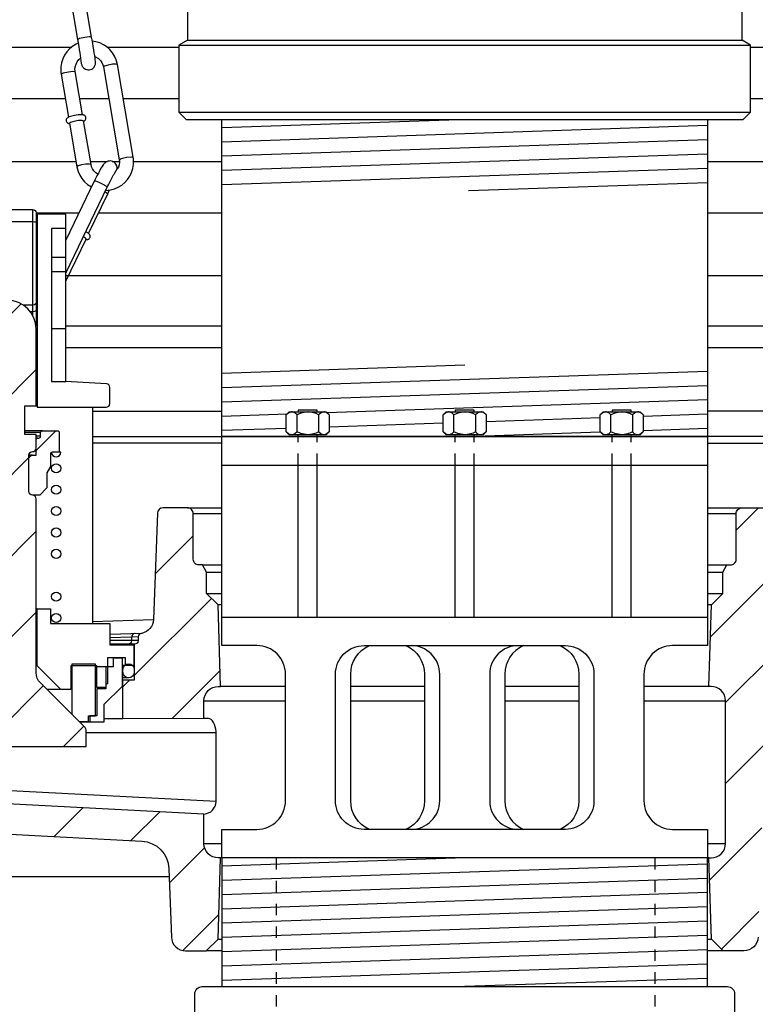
# Model space of a CAD drawing. Extents: x -285 to 5863, y 308 to 3178.
# Tile 521 of 622: x 5033 to 5039, y 966 to 974. Entities that reach past the tile are written whole.
import ezdxf

# ---------------------------------------------------------------- set-up
doc = ezdxf.new("R2010")
doc.units = 0
doc.header["$MEASUREMENT"] = 0
doc.header["$PDSIZE"] = 1
doc.linetypes.add('HIDDEN5', pattern=[0.05, 0.025, -0.025])
doc.layers.get('DEFPOINTS').update_dxf_attribs({"linetype": 'CONTINUOUS'})
for name, color, linetype in [('ADAPTOR', 3, 'CONTINUOUS'), ('DIM', 3, 'CONTINUOUS'), ('FILL-TUBE', 1, 'CONTINUOUS'), ('FRP-SUMP', 2, 'CONTINUOUS'), ('GALV-4-PIPE', 4, 'CONTINUOUS'), ('JACK SCREW', 3, 'CONTINUOUS'), ('MULTI-PORT-SPILL-BUCKET', 1, 'CONTINUOUS'), ('MULTI-PORT-SPILL-BUCKET-HATCH', 7, 'CONTINUOUS'), ('MULTI-PORT-SPILL-BUCKET-SHROUD', 1, 'CONTINUOUS'), ('THREADED-ADAPTOR', 4, 'CONTINUOUS')]:
    doc.layers.add(name, color=color, linetype=linetype)
doc.styles.add('SIMPLEX', font='simplex')
doc.dimstyles.new('DIM64', dxfattribs={"dimscale": 64, "dimtxt": 0.09375, "dimasz": 0.09375, "dimexe": 0.0625, "dimexo": 0.0625, "dimgap": 0.046875, "dimtad": 1, "dimdec": 4, "dimzin": 3, "dimdsep": 46, "dimlunit": 4, "dimtxsty": 'SIMPLEX', "dimcen": 0, "dimclrd": 256, "dimclre": 256, "dimclrt": 256, "dimadec": 0, "dimazin": 0, "dimtfac": 1, "dimtdec": 4, "dimtmove": 0, "dimatfit": 3, "dimfxl": 1, "dimfrac": 2, "dimtolj": 1, "dimtzin": 0, "dimarcsym": 0})
pattern_1 = [(45, (-2801.2371, -220.5046), (-0.35355339, 0.35355339), [])]

# ---------------------------------------------------------------- blocks, each defined once
blk = doc.blocks.new('*D53')
at = {"layer": 'DEFPOINTS', "color": 0, "transparency": 16777216}
for p in [(5440.2352, 978.296), (4823.4788, 978.0147), (4823.4788, 700.5233)]:
    blk.add_point(p, dxfattribs=at)
at = {"layer": 'DIM', "lineweight": -2, "transparency": 16777216}
for p, q in [((5440.2352, 974.296), (5440.2352, 696.5233)), ((4823.4788, 974.0147), (4823.4788, 696.5233)), ((5434.2352, 700.5233), (4829.4788, 700.5233))]:
    blk.add_line(p, q, dxfattribs=at)
at = {"layer": 'DIM', "transparency": 16777216}
for points in [[(4829.4788, 701.5233), (4829.4788, 699.5233), (4823.4788, 700.5233)], [(5434.2352, 701.5233), (5434.2352, 699.5233), (5440.2352, 700.5233)]]:
    blk.add_solid(points, dxfattribs=at)
at = {"layer": 'DIM', "transparency": 16777216, "insert": (5131.857, 708.0947), "char_height": 6, "attachment_point": 5, "style": 'SIMPLEX'}
blk.add_mtext('\\A1;51\'-4 3/4" (F.V. TANK SLAB)', dxfattribs=at)

msp = doc.modelspace()

# ---------------------------------------------------------------- hatches: boundary and pattern name
at = {"layer": 'MULTI-PORT-SPILL-BUCKET-HATCH', "linetype": 'Continuous'}
h = msp.add_hatch(dxfattribs=at)
h.set_pattern_fill('LINE', color=256, scale=4, angle=45, style=0)
h.set_pattern_definition(pattern_1)
edge = h.paths.add_edge_path()
edge.add_line((5032.47526, 971.50283), (5032.47526, 970.46059))
edge.add_arc((5032.50651, 970.46059), 0.03125, 180, 270.325228)
edge.add_arc((5032.50687, 970.39809), 0.03125, 0, 90.325228, ccw=False)
edge.add_line((5032.53812, 970.39809), (5032.53812, 970.07991))
edge.add_arc((5032.50687, 970.07991), 0.03125, 269.674772, 360, ccw=False)
edge.add_arc((5032.50651, 970.01741), 0.03125, 89.674772, 180)
edge.add_line((5032.47526, 970.01741), (5032.47526, 968.49499))
edge.add_arc((5032.35026, 968.49499), 0.125, -45.000035, 0, ccw=False)
edge.add_line((5032.43865, 968.40661), (5032.04763, 968.01559))
edge.add_arc((5032.06973, 967.99349), 0.03125, 134.999965, 180)
edge.add_line((5032.03848, 967.99349), (5032.03848, 967.84983))
edge.add_line((5032.03848, 967.84983), (5033.41275, 967.84983))
edge.add_line((5033.41275, 967.84983), (5033.41275, 967.99349))
edge.add_arc((5033.3815, 967.99349), 0.03125, 360, 405.000035)
edge.add_line((5033.40359, 968.01559), (5033.01258, 968.40661))
edge.add_arc((5033.10097, 968.49499), 0.125, 180, 225.000035, ccw=False)
edge.add_line((5032.97597, 968.49499), (5032.97597, 970.01741))
edge.add_arc((5032.94472, 970.01741), 0.03125, 0, 90.325228)
edge.add_arc((5032.94436, 970.07991), 0.03125, 180, 270.325228, ccw=False)
edge.add_line((5032.91311, 970.07991), (5032.91311, 970.39809))
edge.add_arc((5032.94436, 970.39809), 0.03125, 89.674772, 180, ccw=False)
edge.add_arc((5032.94472, 970.46059), 0.03125, 269.674772, 360)
edge.add_line((5032.97597, 970.46059), (5032.97597, 970.58026))
edge.add_line((5032.97597, 970.58026), (5032.87583, 970.58026))
edge.add_line((5032.87583, 970.58026), (5032.87583, 970.82954))
edge.add_line((5032.87583, 970.82954), (5032.97597, 970.82954))
edge.add_line((5032.97597, 970.82954), (5032.97597, 971.50283))
edge.add_arc((5032.72561, 971.50176), 0.25035, 0.244157, 179.755843)
h = msp.add_hatch(dxfattribs=at)
h.set_pattern_fill('LINE', color=256, scale=4, angle=45, style=0)
h.set_pattern_definition(pattern_1)
edge = h.paths.add_edge_path()
edge.add_line((5032.94436, 970.39809), (5032.97597, 970.39809))
edge.add_line((5032.97597, 970.39809), (5032.97597, 970.53267))
edge.add_arc((5032.99159, 970.53267), 0.01562, 90, 180, ccw=False)
edge.add_line((5032.99159, 970.5483), (5032.99869, 970.5483))
edge.add_arc((5032.99869, 970.56392), 0.01562, 270, 360)
edge.add_line((5033.01432, 970.56392), (5033.01432, 970.59553))
edge.add_arc((5033.02994, 970.59553), 0.01562, 90, 180, ccw=False)
edge.add_line((5033.02994, 970.61115), (5033.16275, 970.61115))
edge.add_arc((5033.16275, 970.59553), 0.01562, 0, 90, ccw=False)
edge.add_line((5033.17838, 970.59553), (5033.17838, 970.43928))
edge.add_arc((5033.16275, 970.43928), 0.01562, -90, 0, ccw=False)
edge.add_line((5033.16275, 970.42365), (5033.11623, 970.42365))
edge.add_arc((5033.11623, 970.40803), 0.01562, 90, 180)
edge.add_line((5033.10061, 970.40803), (5033.10061, 970.29901))
edge.add_line((5033.10061, 970.29901), (5033.06971, 970.24468))
edge.add_line((5033.06971, 970.24468), (5033.06971, 970.11151))
edge.add_line((5033.06971, 970.11151), (5033.00686, 970.04866))
edge.add_line((5033.00686, 970.04866), (5032.94436, 970.04866))
edge.add_arc((5032.94436, 970.07991), 0.03125, 180, 270, ccw=False)
edge.add_line((5032.91311, 970.07991), (5032.91311, 970.36684))
edge.add_arc((5032.94436, 970.36684), 0.03125, 90, 180, ccw=False)
h = msp.add_hatch(dxfattribs=at)
h.set_pattern_fill('LINE', color=256, scale=4, angle=45, style=0)
h.set_pattern_definition(pattern_1)
edge = h.paths.add_edge_path()
edge.add_arc((5034.56904, 967.00036), 0.125, 180, 270, ccw=False)
edge.add_line((5034.44404, 967.00036), (5034.44404, 967.25959))
edge.add_line((5034.44404, 967.25959), (5031.71919, 967.40025))
edge.add_arc((5031.72563, 967.52508), 0.125, 180, 267.044976, ccw=False)
edge.add_line((5031.60063, 967.52508), (5031.60063, 967.96879))
edge.add_arc((5031.72563, 967.96879), 0.125, 94.525391, 180, ccw=False)
edge.add_line((5031.71577, 968.0934), (5031.71569, 968.43256))
edge.add_line((5031.71569, 968.43256), (5031.61448, 968.43256))
edge.add_line((5031.61448, 968.43256), (5031.61448, 968.74577))
edge.add_line((5031.61448, 968.74577), (5031.47599, 968.74577))
edge.add_line((5031.47599, 968.74577), (5031.47599, 968.7511))
edge.add_line((5031.47599, 968.7511), (5031.47599, 968.75216))
edge.add_line((5031.47599, 968.75216), (5031.44296, 968.75536))
edge.add_line((5031.44296, 968.75536), (5031.41314, 968.76708))
edge.add_line((5031.41314, 968.76708), (5031.3865, 968.78519))
edge.add_line((5031.3865, 968.78519), (5031.36626, 968.81075))
edge.add_line((5031.36626, 968.81075), (5031.35241, 968.84058))
edge.add_line((5031.35241, 968.84058), (5031.34709, 968.87254))
edge.add_line((5031.34709, 968.87254), (5031.29065, 970.50181))
edge.add_arc((5031.22798, 970.49943), 0.06272, 2.173434, 90.189466)
edge.add_line((5031.22777, 970.56215), (5030.86023, 970.56215))
edge.add_line((5030.86023, 970.56215), (5030.78779, 970.4375))
edge.add_line((5030.78779, 970.4375), (5030.78779, 970.31286))
edge.add_line((5030.78779, 970.31286), (5030.96748, 970.31286))
edge.add_arc((5030.96712, 970.28126), 0.03161, -0.643124, 89.356876, ccw=False)
edge.add_line((5030.99873, 970.2809), (5030.99873, 968.94498))
edge.add_line((5030.99873, 968.94498), (5031.06904, 968.87467))
edge.add_line((5031.06904, 968.87467), (5031.06904, 968.73618))
edge.add_arc((5031.31832, 968.73618), 0.24929, 180, 255.438151)
edge.add_arc((5031.22561, 968.3739), 0.12467, -0.457939, 76.061689, ccw=False)
edge.add_line((5031.35028, 968.37291), (5031.35028, 967.39321))
edge.add_arc((5031.60028, 967.39321), 0.25, 180, 266.995515)
edge.add_line((5031.58718, 967.14356), (5033.90096, 967.02212))
edge.add_arc((5033.88786, 966.77246), 0.25, 1.999992, 86.995515, ccw=False)
edge.add_line((5034.1377, 966.78118), (5034.15858, 966.18349))
edge.add_arc((5034.2835, 966.18785), 0.125, 182, 270)
edge.add_line((5034.2835, 966.06285), (5034.46434, 966.06285))
edge.add_line((5034.46434, 966.06285), (5034.56719, 966.16572))
edge.add_line((5034.56719, 966.16572), (5034.58929, 966.87536))
h = msp.add_hatch(dxfattribs=at)
h.set_pattern_fill('LINE', color=256, scale=4, angle=45, style=0)
h.set_pattern_definition([(45, (-2937.03963, -192.00985), (-0.35355339, 0.35355339), [])])
edge = h.paths.add_edge_path()
edge.add_line((5042.45179, 968.94556), (5042.38154, 968.87536))
edge.add_line((5042.38154, 968.87536), (5042.35045, 968.796))
edge.add_line((5042.35045, 968.796), (5042.29461, 968.7317))
edge.add_line((5042.29461, 968.7317), (5042.22048, 968.6899))
edge.add_line((5042.22048, 968.6899), (5042.13656, 968.67538))
edge.add_line((5042.13656, 968.67538), (5039.62044, 968.67538))
edge.add_line((5039.62044, 968.67538), (5039.55689, 968.66703))
edge.add_line((5039.55689, 968.66703), (5039.49778, 968.64304))
edge.add_line((5039.49778, 968.64304), (5039.44669, 968.60509))
edge.add_line((5039.44669, 968.60509), (5039.40706, 968.55534))
edge.add_line((5039.40706, 968.55534), (5039.38112, 968.49715))
edge.add_line((5039.38112, 968.49715), (5039.37059, 968.43396))
edge.add_line((5039.37059, 968.43396), (5039.292, 966.18349))
edge.add_arc((5039.16708, 966.18785), 0.125, 270, 358, ccw=False)
edge.add_line((5039.16708, 966.06285), (5038.98624, 966.06285))
edge.add_line((5038.98624, 966.06285), (5038.88339, 966.16572))
edge.add_line((5038.88339, 966.16572), (5038.86129, 966.87536))
edge.add_line((5038.86129, 966.87536), (5038.88154, 966.87536))
edge.add_arc((5038.88154, 967.00036), 0.125, 270, 360)
edge.add_line((5039.00654, 967.00036), (5039.00654, 968.25036))
edge.add_arc((5038.88154, 968.25036), 0.125, 0, 90)
edge.add_line((5038.88154, 968.37536), (5038.86129, 968.37536))
edge.add_line((5038.86129, 968.37536), (5038.88349, 969.08826))
edge.add_line((5038.88349, 969.08826), (5038.98309, 969.18786))
edge.add_line((5038.98309, 969.18786), (5038.98309, 969.37536))
edge.add_line((5038.98309, 969.37536), (5039.01917, 969.43786))
edge.add_line((5039.01917, 969.43786), (5039.05029, 969.43786))
edge.add_arc((5039.05029, 969.48786), 0.05, 269.996427, 360.000659)
edge.add_line((5039.10029, 969.48786), (5039.10029, 969.88786))
edge.add_arc((5039.15029, 969.88786), 0.05, 89.996427, 180.000659, ccw=False)
edge.add_line((5039.15029, 969.93786), (5039.36451, 969.93786))
edge.add_arc((5039.36451, 969.88786), 0.05, 1.99832, 90.004096, ccw=False)
edge.add_line((5039.41448, 969.88961), (5039.44577, 968.99342))
edge.add_line((5039.44577, 968.99342), (5039.44623, 968.98783))
edge.add_line((5039.44623, 968.98783), (5039.44721, 968.9823))
edge.add_line((5039.44721, 968.9823), (5039.45026, 968.97266))
edge.add_line((5039.45026, 968.97266), (5039.45488, 968.96366))
edge.add_line((5039.45488, 968.96366), (5039.46094, 968.95558))
edge.add_line((5039.46094, 968.95558), (5039.46827, 968.94862))
edge.add_line((5039.46827, 968.94862), (5039.47667, 968.943))
edge.add_line((5039.47667, 968.943), (5039.48589, 968.93886))
edge.add_line((5039.48589, 968.93886), (5039.49567, 968.93633))
edge.add_line((5039.49567, 968.93633), (5039.50574, 968.93548))
edge.add_line((5039.50574, 968.93548), (5041.98525, 968.93548))
edge.add_line((5041.98525, 968.93548), (5041.99684, 968.93602))
edge.add_line((5041.99684, 968.93602), (5042.00834, 968.93763))
edge.add_line((5042.00834, 968.93763), (5042.02864, 968.94327))
edge.add_line((5042.02864, 968.94327), (5042.04771, 968.95221))
edge.add_line((5042.04771, 968.95221), (5042.065, 968.96426))
edge.add_line((5042.065, 968.96426), (5042.08005, 968.97903))
edge.add_line((5042.08005, 968.97903), (5042.09238, 968.99613))
edge.add_line((5042.09238, 968.99613), (5042.10168, 969.01504))
edge.add_line((5042.10168, 969.01504), (5042.10766, 969.03526))
edge.add_line((5042.10766, 969.03526), (5042.11018, 969.05619))
edge.add_line((5042.11018, 969.05619), (5042.16068, 970.50254))
edge.add_arc((5042.22315, 970.50036), 0.0625, 90, 178, ccw=False)
edge.add_line((5042.22315, 970.56286), (5042.59062, 970.56286))
edge.add_line((5042.59062, 970.56286), (5042.66279, 970.43786))
edge.add_line((5042.66279, 970.43786), (5042.66279, 970.31286))
edge.add_line((5042.66279, 970.31286), (5042.48304, 970.31286))
edge.add_arc((5042.48304, 970.28161), 0.03125, 90, 180)
edge.add_line((5042.45179, 970.28161), (5042.45179, 968.94556))
h = msp.add_hatch(dxfattribs=at)
h.set_pattern_fill('LINE', color=256, scale=4, angle=45, style=0)
h.set_pattern_definition(pattern_1)
h.paths.add_polyline_path([(5034.56709, 969.08826), (5034.46749, 969.18786), (5034.46749, 969.37536), (5034.43141, 969.43786), (5034.40029, 969.43786, -0.4142352), (5034.35029, 969.48786), (5034.35029, 969.88786, 0.4142352), (5034.30029, 969.93786), (5034.08607, 969.93786, 0.4040555), (5034.0361, 969.88961), (5034.00405, 968.9717, -0.3783096), (5033.88721, 968.83703, 0.3026228), (5033.868, 968.80819), (5033.868, 968.77595, -0.4142136), (5033.83675, 968.7447), (5033.83675, 968.43256), (5033.73554, 968.43256), (5033.73546, 968.0934), (5034.44404, 968.09379), (5034.44404, 968.25036, -0.4142136), (5034.56904, 968.37536), (5034.58929, 968.37536)])

# ---------------------------------------------------------------- linework, layer by layer
at = {"layer": 'ADAPTOR', "color": 7}
for p, q in [((5034.22529, 973.98435), (5039.22529, 973.98435)), ((5034.29901, 974.02709), (5039.15157, 974.02709)), ((5034.22529, 973.39781), (5039.22529, 973.39781))]:
    msp.add_line(p, q, dxfattribs=at)
at = {"layer": 'ADAPTOR', "linetype": 'Continuous'}
for points in [[(5034.29901, 974.9523), (5034.29901, 974.02709), (5034.22529, 973.98435), (5034.22529, 973.39781), (5034.28779, 973.33531)], [(5034.28779, 973.33531), (5039.16279, 973.33531), (5039.22529, 973.39781), (5039.22529, 973.98435), (5039.15157, 974.02709), (5039.15157, 974.9523)]]:
    msp.add_lwpolyline(points, dxfattribs=at)
at = {"layer": 'FILL-TUBE', "linetype": 'HIDDEN5'}
msp.add_line((5035.07518, 966.87536), (5035.07518, 911.11269), dxfattribs=at)
at = {"layer": 'FILL-TUBE', "color": 1, "linetype": 'HIDDEN5'}
msp.add_line((5038.38964, 966.87536), (5038.38964, 805.27328), dxfattribs=at)
at = {"layer": 'FRP-SUMP', "color": 7, "linetype": 'Continuous'}
msp.add_line((5029.72529, 966.71159), (5034.14013, 966.71159), dxfattribs=at)
at = {"layer": 'GALV-4-PIPE', "color": 7}
for p, q in [((5036.75996, 973.33531), (5034.60029, 973.26257)), ((5038.85029, 973.28065), (5034.60029, 973.1375)), ((5038.85029, 973.15558), (5034.60029, 973.01243)), ((5038.85029, 973.03051), (5034.60029, 972.88735)), ((5038.85029, 972.90544), (5034.60029, 972.76228)), ((5038.85029, 972.78037), (5036.75996, 972.70996)), ((5034.60029, 971.11602), (5036.72529, 971.1876)), ((5034.60029, 970.99095), (5038.85029, 971.1341)), ((5034.60029, 970.86588), (5038.85029, 971.00903)), ((5035.51957, 970.77177), (5038.85029, 970.88396)), ((5034.60029, 970.74081), (5035.17273, 970.76009)), ((5036.91279, 970.69363), (5037.91109, 970.72725)), ((5038.28609, 970.73988), (5038.85029, 970.75889)), ((5034.60029, 970.61573), (5035.16449, 970.63474)), ((5035.53949, 970.64737), (5036.53779, 970.681)), ((5038.28609, 970.61481), (5038.85029, 970.63382)), ((5036.81904, 970.5654), (5037.91109, 970.60218))]:
    msp.add_line(p, q, dxfattribs=at)
at = {"layer": 'GALV-4-PIPE', "linetype": 'Continuous'}
msp.add_lwpolyline([(5034.60029, 970.56224), (5034.60029, 973.33531), (5038.85029, 973.33531), (5038.85029, 970.56224)], close=True, dxfattribs=at)
at = {"layer": 'JACK SCREW', "color": 2, "linetype": 'Continuous'}
for p, q in [((5035.25824, 970.60117), (5035.25824, 970.75185)), ((5035.44574, 970.75185), (5035.44574, 970.60117)), ((5036.63154, 970.60117), (5036.63154, 970.75185)), ((5036.81904, 970.75185), (5036.81904, 970.60117)), ((5038.00484, 970.60117), (5038.00484, 970.75185)), ((5038.19234, 970.75185), (5038.19234, 970.60117)), ((5035.26811, 970.56224), (5035.26811, 970.57605)), ((5035.43587, 970.56224), (5035.43587, 970.57605)), ((5036.64141, 970.56224), (5036.64141, 970.57605)), ((5036.80917, 970.56224), (5036.80917, 970.57605)), ((5038.01471, 970.56224), (5038.01471, 970.57605)), ((5038.18247, 970.56224), (5038.18247, 970.57605)), ((5035.26811, 968.98247), (5035.26811, 970.3121)), ((5035.43587, 968.98247), (5035.43587, 970.3121)), ((5036.64141, 968.98247), (5036.64141, 970.3121)), ((5036.80917, 968.98247), (5036.80917, 970.3121)), ((5038.01471, 968.98247), (5038.01471, 970.3121)), ((5038.18247, 968.98247), (5038.18247, 970.3121))]:
    msp.add_line(p, q, dxfattribs=at)
at = {"layer": 'JACK SCREW', "color": 1, "linetype": 'HIDDEN5', "ltscale": 0.25}
for p, q in [((5035.26811, 970.3121), (5035.26811, 970.56224)), ((5035.43587, 970.3121), (5035.43587, 970.56224)), ((5036.64141, 970.3121), (5036.64141, 970.56224)), ((5036.80917, 970.3121), (5036.80917, 970.56224)), ((5038.01471, 970.3121), (5038.01471, 970.56224)), ((5038.18247, 970.3121), (5038.18247, 970.56224))]:
    msp.add_line(p, q, dxfattribs=at)
at = {"layer": 'JACK SCREW', "linetype": 'Continuous'}
for p, q in [((5034.60029, 970.3121), (5038.85029, 970.3121)), ((5034.60029, 968.98247), (5038.85029, 968.98247))]:
    msp.add_line(p, q, dxfattribs=at)
at = {"layer": 'JACK SCREW', "color": 2, "linetype": 'Continuous'}
for points in [[(5035.43587, 970.77697), (5035.43587, 970.79304), (5035.26811, 970.79304), (5035.26811, 970.77697)], [(5036.80917, 970.77697), (5036.80917, 970.79304), (5036.64141, 970.79304), (5036.64141, 970.77697)], [(5038.18247, 970.77697), (5038.18247, 970.79304), (5038.01471, 970.79304), (5038.01471, 970.77697)], [(5035.53949, 970.75185), (5035.51995, 970.76801), (5035.4985, 970.77697), (5035.49261, 970.77697), (5035.49261, 970.77697), (5035.46825, 970.76982), (5035.44574, 970.75185), (5035.42469, 970.76144), (5035.39193, 970.77213), (5035.35675, 970.7769), (5035.35199, 970.77697), (5035.29158, 970.7661), (5035.25824, 970.75185), (5035.2387, 970.76801), (5035.21725, 970.77697), (5035.21136, 970.77697), (5035.187, 970.76982), (5035.16449, 970.75185)], [(5036.91279, 970.75185), (5036.89325, 970.76801), (5036.8718, 970.77697), (5036.86592, 970.77697), (5036.86592, 970.77697), (5036.84155, 970.76982), (5036.81904, 970.75185), (5036.79799, 970.76144), (5036.76523, 970.77213), (5036.73005, 970.7769), (5036.72529, 970.77697), (5036.66488, 970.7661), (5036.63154, 970.75185), (5036.612, 970.76801), (5036.59055, 970.77697), (5036.58467, 970.77697), (5036.5603, 970.76982), (5036.53779, 970.75185)], [(5038.28609, 970.75185), (5038.26655, 970.76801), (5038.2451, 970.77697), (5038.23922, 970.77697), (5038.23922, 970.77697), (5038.21485, 970.76982), (5038.19234, 970.75185), (5038.1713, 970.76144), (5038.13854, 970.77213), (5038.10336, 970.7769), (5038.09859, 970.77697), (5038.03818, 970.7661), (5038.00484, 970.75185), (5037.9853, 970.76801), (5037.96385, 970.77697), (5037.95797, 970.77697), (5037.9336, 970.76982), (5037.91109, 970.75185)], [(5035.53949, 970.60117), (5035.51995, 970.58501), (5035.4985, 970.57605), (5035.49261, 970.57605), (5035.49261, 970.57605), (5035.46825, 970.5832), (5035.44574, 970.60117), (5035.42469, 970.59158), (5035.39193, 970.58089), (5035.35675, 970.57612), (5035.35199, 970.57605), (5035.29158, 970.58692), (5035.25824, 970.60117), (5035.2387, 970.58501), (5035.21725, 970.57605), (5035.21136, 970.57605), (5035.187, 970.5832), (5035.16449, 970.60117)], [(5036.91279, 970.60117), (5036.89325, 970.58501), (5036.8718, 970.57605), (5036.86592, 970.57605), (5036.86592, 970.57605), (5036.84155, 970.5832), (5036.81904, 970.60117), (5036.79799, 970.59158), (5036.76523, 970.58089), (5036.73005, 970.57612), (5036.72529, 970.57605), (5036.66488, 970.58692), (5036.63154, 970.60117), (5036.612, 970.58501), (5036.59055, 970.57605), (5036.58467, 970.57605), (5036.5603, 970.5832), (5036.53779, 970.60117)], [(5038.28609, 970.60117), (5038.26655, 970.58501), (5038.2451, 970.57605), (5038.23922, 970.57605), (5038.23922, 970.57605), (5038.21485, 970.5832), (5038.19234, 970.60117), (5038.1713, 970.59158), (5038.13854, 970.58089), (5038.10336, 970.57612), (5038.09859, 970.57605), (5038.03818, 970.58692), (5038.00484, 970.60117), (5037.9853, 970.58501), (5037.96385, 970.57605), (5037.95797, 970.57605), (5037.9336, 970.5832), (5037.91109, 970.60117)]]:
    msp.add_lwpolyline(points, dxfattribs=at)
for points in [[(5035.18961, 970.57605), (5035.16449, 970.60117), (5035.16449, 970.75185), (5035.18961, 970.77697), (5035.51437, 970.77697), (5035.53949, 970.75185), (5035.53949, 970.60117), (5035.51437, 970.57605)], [(5036.56291, 970.57605), (5036.53779, 970.60117), (5036.53779, 970.75185), (5036.56291, 970.77697), (5036.88767, 970.77697), (5036.91279, 970.75185), (5036.91279, 970.60117), (5036.88767, 970.57605)], [(5037.93621, 970.57605), (5037.91109, 970.60117), (5037.91109, 970.75185), (5037.93621, 970.77697), (5038.26097, 970.77697), (5038.28609, 970.75185), (5038.28609, 970.60117), (5038.26097, 970.57605)]]:
    msp.add_lwpolyline(points, close=True, dxfattribs=at)
at = {"layer": 'JACK SCREW', "linetype": 'Continuous'}
for points in [[(5038.85029, 970.56224), (5038.85029, 968.73247), (5038.54331, 968.73247, 0.4142136), (5038.29331, 968.48247), (5038.29331, 967.37536, 0.4142136), (5038.54331, 967.12536), (5038.85029, 967.12536), (5038.85029, 966.87536), (5034.60029, 966.87536), (5034.60029, 967.12536), (5034.90727, 967.12536, 0.4142136), (5035.15727, 967.37536), (5035.15727, 968.48247, 0.4142136), (5034.90727, 968.73247), (5034.60029, 968.73247), (5034.60029, 970.56224), (5038.85029, 970.56224)], [(5035.88934, 967.12536, -0.2981654), (5035.72793, 967.37536), (5035.72793, 968.48247, -0.2981654), (5035.88934, 968.73247)], [(5037.56124, 968.73247, -0.2981654), (5037.72265, 968.48247), (5037.72265, 967.37536, -0.2981654), (5037.56124, 967.12536)]]:
    msp.add_lwpolyline(points, format="xyb", dxfattribs=at)
msp.add_lwpolyline([(5037.60581, 968.73247, -0.4142136), (5037.85581, 968.48247), (5037.85581, 967.37536, -0.4142136), (5037.60581, 967.12536), (5035.84477, 967.12536, -0.4142136), (5035.59477, 967.37536), (5035.59477, 968.48247, -0.4142136), (5035.84477, 968.73247)], format="xyb", close=True, dxfattribs=at)
at = {"layer": 'JACK SCREW', "color": 1, "linetype": 'Continuous'}
for points in [[(5036.21197, 968.73247, -0.2981654), (5036.37337, 968.48247), (5036.37337, 967.37536, -0.2981654), (5036.21197, 967.12536)], [(5036.25654, 967.12536, 0.4142136), (5036.50654, 967.37536), (5036.50654, 968.48247, 0.4142136), (5036.25654, 968.73247)], [(5037.19404, 968.73247, 0.4142136), (5036.94404, 968.48247), (5036.94404, 967.37536, 0.4142136), (5037.19404, 967.12536)], [(5037.23861, 968.73247, 0.2981654), (5037.07721, 968.48247), (5037.07721, 967.37536, 0.2981654), (5037.23861, 967.12536)]]:
    msp.add_lwpolyline(points, format="xyb", dxfattribs=at)
at = {"layer": 'MULTI-PORT-SPILL-BUCKET', "color": 1, "linetype": 'Continuous'}
for p, q in [((5033.39138, 973.31919), (5033.3915, 973.31925)), ((5033.1102, 972.1303), (5033.2359, 972.1303)), ((5033.1102, 972.00353), (5033.2359, 972.00353)), ((5033.2359, 971.50389), (5033.1102, 971.50389)), ((5033.46814, 970.81782), (5033.46814, 968.92687))]:
    msp.add_line(p, q, dxfattribs=at)
at = {"layer": 'MULTI-PORT-SPILL-BUCKET', "linetype": 'Continuous'}
for p, q in [((5032.94472, 972.54791), (5032.94472, 971.62289)), ((5033.19075, 970.42365), (5033.16275, 970.42365)), ((5033.73554, 968.43256), (5033.72702, 968.43256))]:
    msp.add_line(p, q, dxfattribs=at)
at = {"layer": 'MULTI-PORT-SPILL-BUCKET', "color": 7, "linetype": 'Continuous'}
for p, q in [((5032.98555, 972.38598), (5032.97597, 972.38598)), ((5032.98555, 972.35402), (5032.97597, 972.35402)), ((5032.97597, 972.02164), (5032.98555, 972.02164)), ((5032.97597, 971.98968), (5032.98555, 971.98968)), ((5032.98555, 971.87889), (5032.97597, 971.87889)), ((5032.97597, 971.62853), (5032.98555, 971.62853)), ((5032.97597, 971.50389), (5032.98555, 971.50389)), ((5032.98555, 971.47193), (5032.97597, 971.47193)), ((5032.97597, 971.07244), (5032.98342, 971.07244)), ((5032.98342, 971.07244), (5032.98555, 971.07244)), ((5032.97597, 970.82954), (5032.98555, 970.82954)), ((5033.02994, 970.61115), (5032.87583, 970.61115)), ((5033.01432, 970.59553), (5032.87583, 970.59553)), ((5033.01432, 970.56392), (5032.97597, 970.56392)), ((5032.99159, 970.5483), (5032.97597, 970.5483)), ((5033.46814, 970.56286), (5034.60029, 970.56224)), ((5042.80033, 970.56286), (5038.85029, 970.56286)), ((5034.60029, 970.50254), (5033.46814, 970.50254)), ((5038.85029, 970.50254), (5042.16068, 970.50254)), ((5032.94436, 970.39809), (5032.91311, 970.39809)), ((5034.30029, 969.93786), (5034.60029, 969.93786)), ((5038.85029, 969.93786), (5039.15029, 969.93786)), ((5034.35029, 969.88786), (5034.60029, 969.88786)), ((5038.85029, 969.88786), (5039.10029, 969.88786)), ((5034.43141, 969.43786), (5034.60029, 969.43786)), ((5038.85029, 969.43786), (5039.01917, 969.43786)), ((5034.46749, 969.37536), (5034.60029, 969.37536)), ((5038.85029, 969.37536), (5038.98309, 969.37536)), ((5034.46749, 969.18786), (5034.60029, 969.18786)), ((5038.85029, 969.18786), (5038.98309, 969.18786)), ((5034.60029, 969.08826), (5034.56709, 969.08826)), ((5038.88349, 969.08826), (5038.85029, 969.08826)), ((5032.98555, 969.05471), (5032.97597, 969.05471)), ((5033.46814, 968.94271), (5034.00361, 968.95957)), ((5033.89822, 968.83943), (5033.62049, 968.83032)), ((5032.98555, 968.60941), (5032.97597, 968.60941)), ((5033.75685, 968.55721), (5033.72702, 968.55721)), ((5033.73554, 968.52418), (5033.72702, 968.52418)), ((5033.73554, 968.49968), (5033.72702, 968.49968)), ((5033.78455, 968.45067), (5033.72702, 968.45067)), ((5035.15727, 968.37536), (5034.58929, 968.37536)), ((5036.37337, 968.37536), (5035.72793, 968.37536)), ((5037.72265, 968.37536), (5037.07721, 968.37536)), ((5038.86129, 968.37536), (5038.29331, 968.37536)), ((5033.19116, 968.34947), (5033.06971, 968.34947)), ((5034.44404, 968.25036), (5035.15727, 968.25036)), ((5035.72793, 968.25036), (5036.37337, 968.25036)), ((5037.07721, 968.25036), (5037.72265, 968.25036)), ((5038.29331, 968.25036), (5039.00654, 968.25036)), ((5033.73546, 968.0934), (5033.56935, 968.0934)), ((5034.54967, 967.96915), (5033.41275, 967.96915)), ((5034.54967, 967.36909), (5031.60069, 967.52132)), ((5034.44404, 967.00036), (5034.60029, 967.00036)), ((5038.85029, 967.00036), (5039.00654, 967.00036)), ((5034.58929, 966.87536), (5034.56904, 966.87536)), ((5038.86129, 966.87536), (5034.58929, 966.87536)), ((5034.56719, 966.16572), (5034.60029, 966.16572)), ((5038.85029, 966.16572), (5038.88339, 966.16572)), ((5034.60029, 966.06285), (5034.46434, 966.06285)), ((5038.98624, 966.06285), (5038.85029, 966.06285))]:
    msp.add_line(p, q, dxfattribs=at)
at = {"layer": 'MULTI-PORT-SPILL-BUCKET', "color": 1, "linetype": 'Continuous'}
for points in [[(5033.1993, 974.84623), (5033.33825, 974.0348), (5033.34091, 974.01919), (5033.34355, 974.00361), (5033.34858, 973.97361), (5033.35342, 973.94436), (5033.35791, 973.91678), (5033.37081, 973.82356), (5033.37175, 973.81888), (5033.37407, 973.8115), (5033.37492, 973.80918), (5033.376, 973.80657), (5033.37807, 973.80228), (5033.38068, 973.79779), (5033.38507, 973.79173), (5033.39022, 973.78618), (5033.39871, 973.7794), (5033.40826, 973.77415), (5033.4186, 973.77065), (5033.42938, 973.76899), (5033.44074, 973.76929), (5033.45186, 973.77164), (5033.46185, 973.77569), (5033.47098, 973.78139), (5033.47751, 973.78704), (5033.4832, 973.79352), (5033.48726, 973.79955), (5033.49059, 973.80599), (5033.49278, 973.81164), (5033.4944, 973.8174), (5033.49527, 973.82191), (5033.49579, 973.82619), (5033.49597, 973.82889), (5033.49604, 973.83126), (5033.49604, 973.83312), (5033.496, 973.83469), (5033.4959, 973.83669), (5033.49578, 973.83838), (5033.49544, 973.84212), (5033.49502, 973.84577), (5033.49351, 973.8573), (5033.49132, 973.87251), (5033.48824, 973.89288), (5033.48444, 973.91708), (5033.48022, 973.9434), (5033.47555, 973.97199), (5033.47058, 974.00196), (5033.46545, 974.03247), (5033.46346, 974.04419), (5033.46146, 974.0559), (5033.32251, 974.86733)], [(5033.33868, 973.99953), (5033.32587, 973.99341), (5033.29542, 973.97492), (5033.26791, 973.95232), (5033.24394, 973.92607), (5033.22397, 973.89671), (5033.20843, 973.86487), (5033.19762, 973.83113), (5033.19179, 973.79621), (5033.19099, 973.76093), (5033.19215, 973.74641), (5033.19418, 973.73191), (5033.25861, 973.35408)], [(5033.58421, 972.71434), (5033.62663, 972.71899), (5033.66107, 972.72823), (5033.69385, 972.74222), (5033.7243, 972.76072), (5033.75181, 972.78331), (5033.77578, 972.80956), (5033.79575, 972.83892), (5033.81129, 972.87076), (5033.8221, 972.9045), (5033.82794, 972.93942), (5033.82873, 972.9747), (5033.82757, 972.98922), (5033.82554, 973.00372), (5033.68716, 973.81516), (5033.68269, 973.8359), (5033.67651, 973.85603), (5033.6624, 973.88823), (5033.64378, 973.91824), (5033.62103, 973.94532), (5033.59466, 973.9689), (5033.56514, 973.98853), (5033.53312, 974.00382), (5033.49919, 974.01444), (5033.46761, 974.01961)], [(5033.48926, 973.88615), (5033.52138, 973.86746), (5033.53783, 973.85096), (5033.55078, 973.83192), (5033.55885, 973.81378), (5033.56394, 973.79415), (5033.70232, 972.98271), (5033.70363, 972.97238), (5033.70403, 972.96206), (5033.70175, 972.93923), (5033.69517, 972.91706), (5033.68602, 972.90232)], [(5033.38183, 973.37509), (5033.3174, 973.75292), (5033.3161, 973.76325), (5033.31569, 973.77357), (5033.31797, 973.7964), (5033.32455, 973.81858), (5033.33546, 973.83947), (5033.35024, 973.85797), (5033.36416, 973.87032)], [(5033.3915, 973.31925), (5033.39778, 973.32274), (5033.40371, 973.32776), (5033.40646, 973.33109), (5033.40885, 973.33502), (5033.41062, 973.33956), (5033.41157, 973.34447), (5033.41157, 973.3496), (5033.41058, 973.35466), (5033.40871, 973.35926), (5033.40607, 973.36339), (5033.40334, 973.36641), (5033.40032, 973.36893), (5033.39719, 973.37089), (5033.39408, 973.37238), (5033.39045, 973.37367), (5033.38694, 973.37455), (5033.38049, 973.37553), (5033.37376, 973.37596), (5033.36275, 973.37598), (5033.35008, 973.37509), (5033.34713, 973.37474), (5033.34411, 973.37435), (5033.32594, 973.37211), (5033.32569, 973.37209), (5033.32545, 973.37205), (5033.31227, 973.36992), (5033.29915, 973.36711), (5033.2869, 973.3641), (5033.27592, 973.361), (5033.26556, 973.35741), (5033.25652, 973.35325), (5033.25179, 973.3504), (5033.24722, 973.34662), (5033.2443, 973.34336), (5033.24172, 973.33943), (5033.23981, 973.335), (5033.23868, 973.33017), (5033.23847, 973.32504), (5033.23926, 973.31995), (5033.241, 973.31517), (5033.24356, 973.31085), (5033.24625, 973.3077), (5033.24925, 973.30508), (5033.25235, 973.30303), (5033.25546, 973.30146), (5033.259, 973.30013), (5033.26243, 973.2992), (5033.26799, 973.29823)], [(5033.51501, 972.85653), (5033.49834, 972.86817), (5033.48189, 972.88467), (5033.46894, 972.90371), (5033.46087, 972.92185), (5033.45578, 972.94148), (5033.39072, 973.32296), (5033.37895, 973.32655), (5033.34611, 973.32476), (5033.30614, 973.31777), (5033.27591, 973.30855), (5033.2675, 973.30195), (5033.33256, 972.92047), (5033.33703, 972.89973), (5033.34321, 972.87961), (5033.35733, 972.8474), (5033.37594, 972.81739), (5033.39869, 972.79031), (5033.42506, 972.76673), (5033.45973, 972.74426)], [(5033.2359, 971.98893), (5033.23974, 971.99699), (5033.59716, 972.74133), (5033.60385, 972.75512), (5033.61043, 972.76848), (5033.62282, 972.79294), (5033.63456, 972.81522), (5033.64503, 972.8342), (5033.65397, 972.84943), (5033.65874, 972.85703), (5033.6622, 972.86211), (5033.68602, 972.90232), (5033.68515, 972.91766), (5033.68314, 972.9262), (5033.67981, 972.9349), (5033.67438, 972.94433), (5033.66732, 972.95284), (5033.65829, 972.96041), (5033.64799, 972.96622), (5033.63645, 972.97009), (5033.62445, 972.97171), (5033.61487, 972.97136), (5033.60559, 972.96963), (5033.59792, 972.96708), (5033.5909, 972.96379), (5033.58511, 972.96026), (5033.58011, 972.95655), (5033.57562, 972.95263), (5033.57185, 972.94885), (5033.56681, 972.94311), (5033.5624, 972.93741), (5033.55291, 972.92359), (5033.54295, 972.90735), (5033.53201, 972.8882), (5033.52009, 972.86624), (5033.5068, 972.84062), (5033.49306, 972.81311), (5033.48878, 972.80434), (5033.48448, 972.79543), (5033.2359, 972.27777)], [(5033.43515, 972.33597), (5033.60184, 972.6831), (5033.60887, 972.69787), (5033.61578, 972.71263), (5033.61829, 972.71808)], [(5033.2359, 972.38065), (5033.1102, 972.38065), (5033.1102, 971.04154), (5033.2359, 971.04154)], [(5033.41135, 972.28575), (5033.41798, 972.28501), (5033.42224, 972.285), (5033.42685, 972.28561), (5033.43135, 972.28695), (5033.43584, 972.28915), (5033.43968, 972.29202), (5033.443, 972.29561), (5033.44564, 972.29988), (5033.44743, 972.30453), (5033.44826, 972.30902), (5033.44829, 972.31368), (5033.44731, 972.31872), (5033.44577, 972.32314), (5033.44427, 972.32599), (5033.44257, 972.3285), (5033.44029, 972.33131), (5033.43795, 972.33374), (5033.4327, 972.33833), (5033.42669, 972.34274), (5033.41094, 972.35265)], [(5033.2359, 971.92105), (5033.41226, 972.2883), (5033.40785, 972.29524), (5033.38903, 972.3079)]]:
    msp.add_lwpolyline(points, dxfattribs=at)
at = {"layer": 'MULTI-PORT-SPILL-BUCKET', "color": 7, "linetype": 'Continuous'}
for points in [[(5033.33827, 974.03472), (5033.35652, 974.0451), (5033.40269, 974.05565), (5033.44386, 974.05959), (5033.46146, 974.05589)], [(5033.68716, 973.81516), (5033.67444, 973.8188), (5033.64304, 973.81703), (5033.60496, 973.81054), (5033.57475, 973.8018), (5033.56394, 973.79415)], [(5033.19418, 973.73191), (5033.21264, 973.74229), (5033.25863, 973.75276), (5033.2998, 973.75665), (5033.3174, 973.75292)], [(5033.45576, 972.94157), (5033.44277, 972.94513), (5033.41131, 972.94331), (5033.37334, 972.93681), (5033.34328, 972.92809), (5033.33256, 972.92046)], [(5033.70231, 972.9828), (5033.72098, 972.99316), (5033.76678, 973.00356), (5033.80795, 973.00745), (5033.82554, 973.00372)], [(5033.59716, 972.74133), (5033.58855, 972.75097), (5033.5617, 972.76725), (5033.52688, 972.78397), (5033.49739, 972.79474), (5033.48448, 972.79543)], [(5033.57842, 972.70229), (5033.59654, 972.69019), (5033.60184, 972.68311)], [(5033.2359, 972.0006), (5033.23973, 971.99698)], [(5033.868, 968.80819), (5033.80982, 968.80629), (5033.62049, 968.80037)], [(5033.868, 968.77595), (5033.80976, 968.77595), (5033.62049, 968.77641)]]:
    msp.add_lwpolyline(points, dxfattribs=at)
at = {"layer": 'MULTI-PORT-SPILL-BUCKET', "color": 2, "linetype": 'Continuous'}
msp.add_lwpolyline([(5032.47645, 971.5263, -0.0671038), (5032.47526, 971.53479), (5032.47526, 972.51666, -0.4142136), (5032.50651, 972.54791), (5032.94472, 972.54791, -0.4142136), (5032.97597, 972.51666), (5032.97597, 971.53479, -0.0707604), (5032.97478, 971.5263)], format="xyb", dxfattribs=at)
at = {"layer": 'MULTI-PORT-SPILL-BUCKET', "color": 1, "linetype": 'Continuous'}
msp.add_lwpolyline([(5033.2359, 972.5053), (5032.98555, 972.5053), (5032.98555, 970.81782), (5033.58924, 970.81782, 0.4142136), (5033.62049, 970.84907), (5033.62049, 970.99115, 0.3984842), (5033.59092, 971.02235), (5033.2359, 971.04154)], format="xyb", close=True, dxfattribs=at)
at = {"layer": 'MULTI-PORT-SPILL-BUCKET', "color": 2, "linetype": 'Continuous'}
for points in [[(5032.47526, 972.43605), (5032.47952, 972.43818), (5032.49124, 972.44031), (5032.50651, 972.44138), (5032.94472, 972.44138), (5032.95998, 972.44031), (5032.9717, 972.43818), (5032.97597, 972.43605)], [(5032.97597, 971.73613), (5032.9717, 971.72335), (5032.95999, 971.71376), (5032.94472, 971.71057), (5032.86517, 971.71057)], [(5032.92376, 971.65517), (5032.94472, 971.65517), (5032.95999, 971.6573), (5032.9717, 971.66156), (5032.97597, 971.66795)]]:
    msp.add_lwpolyline(points, dxfattribs=at)
at = {"layer": 'MULTI-PORT-SPILL-BUCKET', "linetype": 'Continuous'}
for points in [[(5032.03848, 967.84983), (5033.41275, 967.84983), (5033.41275, 967.99349, 0.1989125), (5033.40359, 968.01559), (5033.01258, 968.40661, -0.1989125), (5032.97597, 968.49499), (5032.97597, 970.01741, 0.4158771), (5032.94454, 970.04866, -0.4158771), (5032.91311, 970.07991), (5032.91311, 970.39809, -0.4158771), (5032.94454, 970.42934, 0.4158771), (5032.97597, 970.46059), (5032.97597, 970.58026), (5032.87583, 970.58026), (5032.87583, 970.82954), (5032.97597, 970.82954), (5032.97597, 971.50283, 0.9957477), (5032.47526, 971.50283)], [(5034.44404, 968.09379), (5034.44404, 968.25036, -0.4142136), (5034.56904, 968.37536), (5034.58929, 968.37536), (5034.56709, 969.08826), (5034.46749, 969.18786), (5034.46749, 969.37536), (5034.43141, 969.43786), (5034.40029, 969.43786, -0.4142352), (5034.35029, 969.48786), (5034.35029, 969.88786, 0.4142352), (5034.30029, 969.93786), (5034.08607, 969.93786, 0.4040555), (5034.0361, 969.88961), (5034.00364, 968.95996, -0.3254985), (5033.90054, 968.8395), (5033.89822, 968.83943, 0.4046463), (5033.868, 968.80819), (5033.868, 968.77595, -0.4142136), (5033.83675, 968.7447), (5033.62049, 968.7447)], [(5039.292, 966.18349, -0.4040262), (5039.16708, 966.06285), (5038.98624, 966.06285), (5038.88339, 966.16572), (5038.86129, 966.87536), (5038.88154, 966.87536, 0.4142136), (5039.00654, 967.00036), (5039.00654, 968.25036, 0.4142136), (5038.88154, 968.37536), (5038.86129, 968.37536), (5038.88349, 969.08826), (5038.98309, 969.18786), (5038.98309, 969.37536), (5039.01917, 969.43786), (5039.05029, 969.43786, 0.4142352), (5039.10029, 969.48786), (5039.10029, 969.88786, -0.4142352), (5039.15029, 969.93786), (5039.36451, 969.93786, -0.4040555)], [(5034.44404, 967.25959, 0.397007), (5034.54967, 967.36909), (5034.54967, 967.96915), (5034.54967, 967.98087), (5034.54754, 968.00217), (5034.54328, 968.02241), (5034.53582, 968.04266), (5034.5273, 968.0597), (5034.51771, 968.07462), (5034.50705, 968.08527), (5034.49534, 968.09166), (5034.48362, 968.09379), (5034.44404, 968.09379), (5033.73546, 968.0934), (5033.73554, 968.43256), (5033.83675, 968.43256), (5033.83675, 968.7447)], [(5034.56904, 966.87536, -0.4142136), (5034.44404, 967.00036), (5034.44404, 967.25959), (5031.71919, 967.40025, -0.399187)], [(5031.58718, 967.14356), (5033.90096, 967.02212, -0.3888562), (5034.1377, 966.78118), (5034.15858, 966.18349, 0.4040262), (5034.2835, 966.06285), (5034.46434, 966.06285), (5034.56719, 966.16572), (5034.58929, 966.87536)]]:
    msp.add_lwpolyline(points, format="xyb", dxfattribs=at)
at = {"layer": 'MULTI-PORT-SPILL-BUCKET', "color": 2}
msp.add_lwpolyline([(5032.94436, 970.39809), (5032.97597, 970.39809), (5032.97597, 970.53267, -0.4142136), (5032.99159, 970.5483), (5032.99869, 970.5483, 0.4142136), (5033.01432, 970.56392), (5033.01432, 970.59553, -0.4142136), (5033.02994, 970.61115), (5033.16275, 970.61115, -0.4142136), (5033.17838, 970.59553), (5033.17838, 970.43928, -0.4142136), (5033.16275, 970.42365), (5033.11623, 970.42365, 0.4142136), (5033.10061, 970.40803), (5033.10061, 970.29901), (5033.06971, 970.24468), (5033.06971, 970.11151), (5033.00686, 970.04866), (5032.94436, 970.04866, -0.4142136), (5032.91311, 970.07991), (5032.91311, 970.36684, -0.4142136)], format="xyb", close=True, dxfattribs=at)
at = {"layer": 'MULTI-PORT-SPILL-BUCKET', "color": 1, "linetype": 'Continuous'}
msp.add_lwpolyline([(5033.5864, 968.36651), (5033.5065, 968.36651), (5033.5065, 968.55508), (5033.27958, 968.55508), (5033.27958, 968.34947), (5033.19116, 968.34947), (5032.98555, 968.55614), (5032.98555, 969.05471), (5033.10061, 969.05471), (5033.10061, 968.92687), (5033.62049, 968.92687), (5033.62049, 968.73938), (5033.62049, 968.73938), (5033.82929, 968.73938), (5033.82929, 968.55721), (5033.75685, 968.55721), (5033.75685, 968.62432), (5033.60024, 968.62432), (5033.60024, 968.39954), (5033.5864, 968.39208)], close=True, dxfattribs=at)
at = {"layer": 'MULTI-PORT-SPILL-BUCKET', "color": 7, "linetype": 'Continuous'}
msp.add_lwpolyline([(5033.84237, 968.83759), (5033.84005, 968.83752, 0.4046463), (5033.80982, 968.80629), (5033.80976, 968.77595, -0.4142136), (5033.77851, 968.7447)], format="xyb", dxfattribs=at)
at = {"layer": 'MULTI-PORT-SPILL-BUCKET', "color": 2, "linetype": 'Continuous'}
msp.add_lwpolyline([(5033.28811, 968.13214), (5033.35096, 968.06929), (5033.43405, 968.06929), (5033.43405, 968.11723), (5033.49584, 968.11723), (5033.49584, 968.56999), (5033.28811, 968.56999), (5033.28811, 968.13214)], close=True, dxfattribs=at)
at = {"layer": 'MULTI-PORT-SPILL-BUCKET', "linetype": 'Continuous'}
for points in [[(5033.49584, 968.54975), (5033.65245, 968.54975), (5033.65245, 968.62432), (5033.72702, 968.62432), (5033.72702, 968.37504), (5033.56935, 968.21737), (5033.56935, 968.06183), (5033.35735, 968.06183)], [(5033.5864, 968.54975), (5033.5864, 968.3548), (5033.5065, 968.3548), (5033.5065, 968.11723), (5033.44471, 968.11723), (5033.44471, 968.06183)]]:
    msp.add_lwpolyline(points, dxfattribs=at)
at = {"layer": 'MULTI-PORT-SPILL-BUCKET', "color": 7, "linetype": 'Continuous'}
msp.add_lwpolyline([(5033.73554, 968.49968), (5033.73554, 968.52418, -1), (5033.83355, 968.52418), (5033.83355, 968.49968, -1)], format="xyb", close=True, dxfattribs=at)
for centre in [(5033.15079, 970.28359), (5033.15079, 970.09635), (5033.15079, 969.90922), (5033.15079, 969.72215), (5033.15079, 969.53505), (5033.15079, 969.161), (5033.15079, 968.97439)]:
    msp.add_circle(centre, 0.03996, dxfattribs=at)
msp.add_arc((5033.15079, 970.42381), 0.03996, 181.596041, 359.773332, dxfattribs=at)
at = {"layer": 'MULTI-PORT-SPILL-BUCKET-SHROUD', "color": 7, "linetype": 'Continuous'}
for p, q in [((5030.47282, 973.96816), (5033.2872, 973.96816)), ((5033.59548, 973.96816), (5034.22529, 973.96816)), ((5039.22529, 973.96816), (5042.97776, 973.96816)), ((5030.47282, 973.51816), (5033.23063, 973.51816)), ((5033.35743, 973.51816), (5033.61101, 973.51816)), ((5033.73781, 973.51816), (5034.22529, 973.51816)), ((5039.22529, 973.51816), (5042.97776, 973.51816)), ((5030.47283, 972.96816), (5033.32442, 972.96816)), ((5033.45123, 972.96816), (5033.60117, 972.96816)), ((5033.6422, 972.96816), (5033.70379, 972.96816)), ((5033.82858, 972.96816), (5034.60029, 972.96816)), ((5038.85029, 972.96816), (5042.97775, 972.96816)), ((5032.97593, 972.51816), (5033.35134, 972.51816)), ((5033.52264, 972.51816), (5034.60029, 972.51816)), ((5038.85029, 972.51816), (5042.97775, 972.51816)), ((5033.2359, 971.97082), (5034.60029, 971.97082)), ((5038.85029, 971.97082), (5043.0639, 971.97082)), ((5033.2359, 971.5306), (5034.60029, 971.5306)), ((5038.85029, 971.5306), (5042.29758, 971.5306)), ((5033.2359, 971.34092), (5034.60029, 971.34092)), ((5038.85029, 971.34092), (5042.18779, 971.34092)), ((5033.46814, 970.78379), (5034.60029, 970.78379)), ((5042.18779, 970.78379), (5038.85029, 970.78379))]:
    msp.add_line(p, q, dxfattribs=at)
at = {"layer": 'THREADED-ADAPTOR', "color": 7, "linetype": 'Continuous'}
for p, q in [((5036.72529, 966.87536), (5034.60029, 966.80378)), ((5038.85029, 966.82187), (5034.60029, 966.67871)), ((5038.85029, 966.69679), (5034.60029, 966.55364)), ((5038.85029, 966.57172), (5034.60029, 966.42857)), ((5038.85029, 966.44665), (5034.60029, 966.3035)), ((5038.85029, 966.32158), (5034.60029, 966.17843)), ((5038.85029, 966.19651), (5034.60029, 966.05336)), ((5038.85029, 966.07144), (5034.60029, 965.92829)), ((5038.85029, 965.94637), (5034.60029, 965.80322)), ((5038.85029, 965.8213), (5036.72529, 965.74972))]:
    msp.add_line(p, q, dxfattribs=at)
at = {"layer": 'THREADED-ADAPTOR', "linetype": 'Continuous'}
msp.add_lwpolyline([(5038.85029, 965.74972), (5038.85029, 966.87536), (5034.60029, 966.87536), (5034.60029, 965.74972)], dxfattribs=at)
msp.add_lwpolyline([(5039.0239, 964.24972), (5034.42668, 964.24972, -0.4142136), (5034.36418, 964.31222), (5034.36418, 965.68722, -0.4142136), (5034.42668, 965.74972), (5039.0239, 965.74972, -0.4142136), (5039.0864, 965.68722), (5039.0864, 964.31222, -0.4142136)], format="xyb", close=True, dxfattribs=at)

# ---------------------------------------------------------------- dimensions: what is measured, and where the dimension line sits
at = {"layer": 'DIM'}
dim = msp.add_linear_dim(base=(4823.47882, 700.52328), p1=(5440.23519, 978.29596), p2=(4823.47882, 978.01471), angle=180, text='<> (F.V. TANK SLAB)', dimstyle='DIM64', dxfattribs=at)
dim.commit()
dim.dimension.update_dxf_attribs({"geometry": '*D53', "text_midpoint": (5131.857, 708.09471)})

doc.saveas('drawing.dxf')
